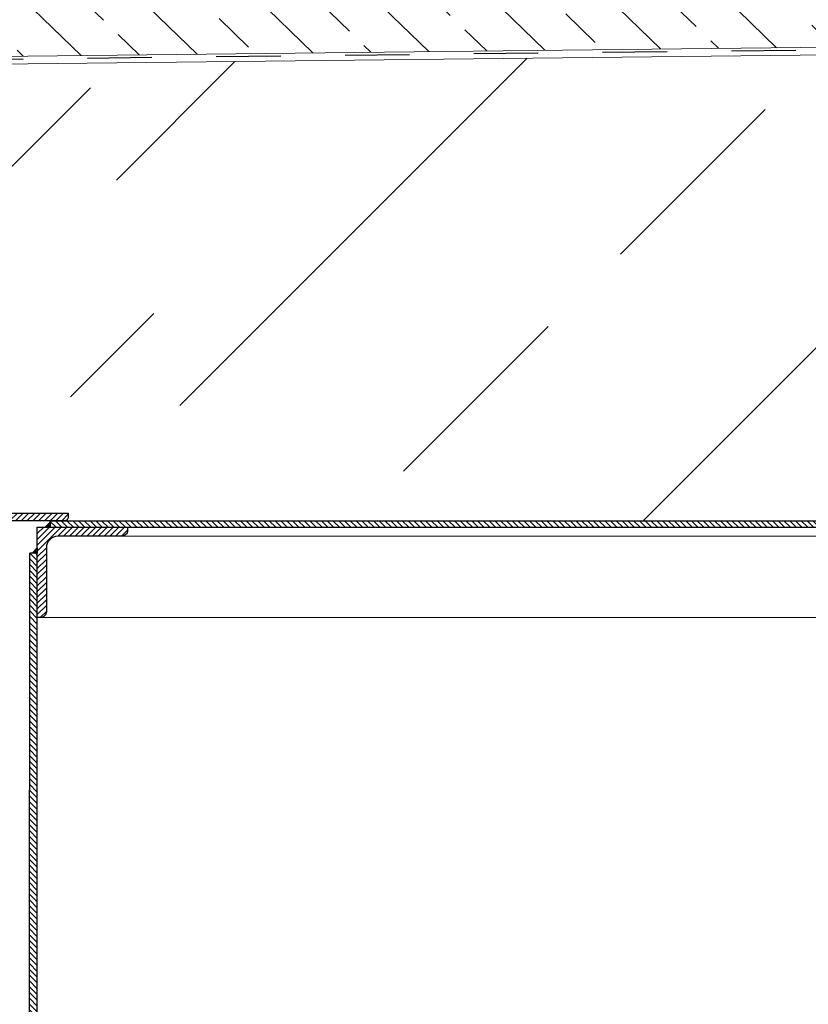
# Model space of a CAD drawing. Header units: millimetres. Extents: x -48448 to 452754, y -13941 to 17062.
# Tile 268 of 458: x 15385 to 15998, y 3227 to 3991. Entities that reach past the tile are written whole.
import ezdxf

# ---------------------------------------------------------------- set-up
doc = ezdxf.new("R2010")
doc.units = ezdxf.units.MM
doc.linetypes.add('JIS_02_1.0', pattern=[2, 1, -1])
pattern_1 = [(135, (-70561.6295, 42151.864), (-2.24506403, -2.24506403), [])]

msp = doc.modelspace()

# ---------------------------------------------------------------- hatches: boundary and pattern name
at = {"lineweight": 9}
h = msp.add_hatch(dxfattribs=at)
h.set_pattern_fill('ANSI33', color=256, scale=10, angle=90.7656)
h.set_pattern_definition([(135.7656, (-70561.63, 42313.087), (-44.29731, -45.497236), []), (135.7656, (-70562.23, 42357.984), (-44.29731, -45.497236), [31.75, -15.875])])
h.paths.add_polyline_path([(16955.685, 3980.395), (16955.685, 4024.399), (14939.883, 4001.707), (14939.883, 3957.703)])
h = msp.add_hatch()
h.set_pattern_fill('ANSI33', color=256, scale=50)
h.set_pattern_definition([(45, (-26299.62, -1747.7), (-224.5064, 224.5064), []), (45, (-26075.1, -1747.7), (-224.5064, 224.5064), [158.75, -79.375])])
h.paths.add_polyline_path([(16955.685, 3602.086), (16955.685, 3974.395), (15434.681, 3957.273), (15534.823, 3602.085)])
h = msp.add_hatch()
h.set_pattern_fill('ANSI33', color=256, scale=50)
h.set_pattern_definition([(45, (-70561.63, 42313.1), (-224.5064, 224.5064), []), (45, (-70337.12, 42313.1), (-224.5064, 224.5064), [158.75, -79.375])])
h.paths.add_polyline_path([(15434.681, 3957.273), (14973.883, 3952.086), (14973.883, 3618.086), (15091.382, 3618.086), (15091.382, 3620.086), (15251.382, 3620.086), (15376.469, 3618.086), (15376.469, 3608.086), (15422.869, 3608.086), (15533.233, 3607.723)])
h = msp.add_hatch(dxfattribs=at)
h.set_pattern_fill('ANSI31', color=256)
h.set_pattern_definition([(45, (-70561.6295, 42151.864), (-2.24506403, 2.24506403), [])])
h.paths.add_polyline_path([(15468.883, 3594.586), (15468.883, 3597.086), (15398.883, 3597.086), (15398.883, 3527.086), (15401.383, 3527.086, 0.4142136), (15405.883, 3531.586), (15405.883, 3581.086, -0.4142136), (15414.883, 3590.086), (15464.383, 3590.086, 0.4142136)])
h.paths.add_polyline_path([(15422.869, 3605.086), (15422.869, 3608.086), (15362.869, 3608.086), (15362.869, 3568.086), (15365.869, 3568.086, 0.4142136), (15368.869, 3571.086), (15368.869, 3596.086, -0.4142136), (15374.869, 3602.086), (15419.869, 3602.086, 0.4142136)])
h = msp.add_hatch(color=256)
h.dxf.hatch_style = 1
h.paths.add_polyline_path([(15408.883, 3601.086), (15404.883, 3597.086), (15408.883, 3597.086)])
h = msp.add_hatch(dxfattribs=at)
h.set_pattern_fill('ANSI31', color=256, angle=90)
h.set_pattern_definition(pattern_1)
h.paths.add_polyline_path([(16955.685, 3597.086), (16955.685, 3602.086), (15408.883, 3602.086), (15408.883, 3597.086)])
h = msp.add_hatch(dxfattribs=at)
h.set_pattern_fill('ANSI31', color=256, angle=90)
h.set_pattern_definition(pattern_1)
h.paths.add_polyline_path([(15392.489, 2462.632), (15398.883, 2462.632), (15398.883, 3577.085), (15392.958, 3577.087)])
h = msp.add_hatch(color=256)
h.dxf.hatch_style = 1
h.paths.add_polyline_path([(15398.883, 3581.085), (15394.883, 3577.085), (15398.883, 3577.085)])

# ---------------------------------------------------------------- linework, layer by layer
at = {"linetype": 'JIS_02_1.0', "lineweight": 25, "ltscale": 50}
msp.add_line((14937.883, 3955.681), (16955.685, 3978.395), dxfattribs=at)
at = {"lineweight": 9}
for p, q in [((14939.883, 3957.703), (16955.685, 3980.395)), ((14973.883, 3952.086), (16955.685, 3974.395)), ((15464.383, 3590.086), (16955.685, 3590.086)), ((15401.383, 3527.086), (16955.685, 3527.086))]:
    msp.add_line(p, q, dxfattribs=at)
for p, q in [((15408.883, 3602.085), (16955.685, 3602.086)), ((15408.883, 3597.086), (15408.883, 3602.086)), ((15398.883, 3597.086), (16955.685, 3597.086)), ((15398.883, 2462.632), (15398.883, 3597.086)), ((15392.489, 2462.632), (15392.958, 3577.087)), ((15398.883, 3577.085), (15392.958, 3577.087))]:
    msp.add_line(p, q)
msp.add_lwpolyline([(15362.869, 3568.086), (15362.869, 3608.086), (15422.869, 3608.086), (15422.869, 3605.086, -0.4142136), (15419.869, 3602.086), (15374.869, 3602.086, 0.4142136), (15368.869, 3596.086), (15368.869, 3571.086, -0.4142136), (15365.869, 3568.086), (15362.869, 3568.086)], format="xyb")
for points in [[(15408.883, 3601.086), (15408.883, 3597.086), (15404.883, 3597.086)], [(15398.883, 3581.085), (15398.883, 3577.085), (15394.883, 3577.085)]]:
    msp.add_lwpolyline(points, close=True)
msp.add_lwpolyline([(15398.883, 3527.086), (15398.883, 3597.086), (15468.883, 3597.086), (15468.883, 3594.586, -0.4142136), (15464.383, 3590.086), (15414.883, 3590.086, 0.4142136), (15405.883, 3581.086), (15405.883, 3531.586, -0.4142136), (15401.383, 3527.086)], format="xyb", close=True)

doc.saveas('drawing.dxf')
